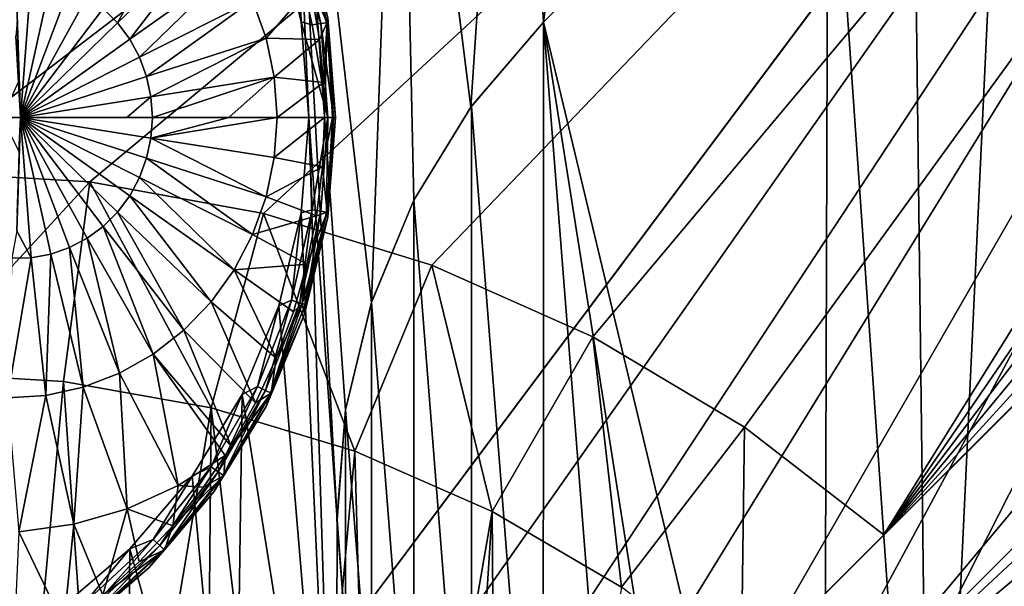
# Model space of a CAD drawing. Header units: metres. Extents: x -205 to 205, y -104 to 104.
# Tile 548 of 656: x -92.61 to -85.28, y 45.55 to 49.77. Entities that reach past the tile are written whole.
import ezdxf

# ---------------------------------------------------------------- set-up
doc = ezdxf.new("R2010")
doc.units = ezdxf.units.M
doc.layers.add('solid_01_2-CONSUMER_EHM_BOX_SW0001', color=7, linetype='CONTINUOUS')

msp = doc.modelspace()

# ---------------------------------------------------------------- linework, layer by layer
at = {"layer": 'solid_01_2-CONSUMER_EHM_BOX_SW0001'}
for points in [[(-200.010849, -74.958488), (-200.010773, 75.041512), (-0.010778, 75.04142)], [(-0.010849, -74.95858), (-200.010849, -74.958488), (-0.010778, 75.04142)], [(-91.959076, 42.820488, 75), (-76.402473, 63.637558, 75), (-185.602478, 63.645401, 75)], [(-92.726151, 42.986298, 75), (-91.959076, 42.820488, 75), (-185.602478, 63.645401, 75)], [(-91.959076, 42.820488, 75), (-91.220596, 42.545918, 75), (-76.402473, 63.637558, 75)], [(-91.220596, 42.545918, 75), (-90.529961, 42.169308, 75), (-76.402473, 63.637558, 75)], [(-90.529961, 42.169308, 75), (-89.900307, 41.698193, 75), (-76.402473, 63.637558, 75)], [(-89.900307, 41.698193, 75), (-89.343697, 41.141418, 75), (-76.402473, 63.637558, 75)], [(-89.343697, 41.141418, 75), (-88.872765, 40.511635, 75), (-76.402473, 63.637558, 75)], [(-88.872765, 40.511635, 75), (-88.496353, 39.820889, 75), (-76.402473, 63.637558, 75)], [(-88.496353, 39.820889, 75), (-88.221992, 39.082336, 75), (-76.402473, 63.637558, 75)], [(-88.221992, 39.082336, 75), (-88.056404, 38.315208, 75), (-76.402473, 63.637558, 75)], [(-88.056404, 38.315208, 75), (-88.001671, 37.540459, 75), (-76.402473, 63.637558, 75)], [(-88.001671, 37.540459, 75), (-76.416145, -63.561199, 75), (-76.402473, 63.637558, 75)], [(-93.403549, 48.638783, 72), (-93.402618, 61.638783, 72), (-76.402618, 61.637558, 72)], [(-92.09169, 48.560181, 72), (-93.403549, 48.638783, 72), (-76.402618, 61.637558, 72)], [(-90.799141, 48.325825, 72), (-92.09169, 48.560181, 72), (-76.402618, 61.637558, 72)], [(-89.54319, 47.938854, 72), (-90.799141, 48.325825, 72), (-76.402618, 61.637558, 72)], [(-88.342354, 47.404858, 72), (-89.54319, 47.938854, 72), (-76.402618, 61.637558, 72)], [(-87.214264, 46.731796, 72), (-88.342354, 47.404858, 72), (-76.402618, 61.637558, 72)], [(-87.214264, 46.731796, 72), (-76.402618, 61.637558, 72), (-86.174004, 45.928665, 72)], [(-76.402618, 61.637558, 72), (-75.4561, 61.573204, 72), (-86.174004, 45.928665, 72)], [(-75.4561, 61.573204, 72), (-74.527603, 61.381626, 72), (-86.174004, 45.928665, 72)], [(-74.527603, 61.381626, 72), (-73.632462, 61.065891, 72), (-86.174004, 45.928665, 72)], [(-73.632462, 61.065891, 72), (-72.789238, 60.632545, 72), (-86.174004, 45.928665, 72)], [(-72.789238, 60.632545, 72), (-72.011803, 60.088829, 72), (-86.174004, 45.928665, 72)], [(-86.174004, 45.928665, 69.5), (-86.174004, 45.928665, 72), (-72.011803, 60.088829, 72)], [(-81.273361, 50.828602, 65.447258), (-86.174004, 45.928665, 69.5), (-72.011803, 60.088829, 72)], [(-86.650719, 44.391434, 63.120499), (-71.694603, 59.345398, 69), (-71.170792, 58.808552, 69)], [(-86.650719, 44.391434, 63.120499), (-81.273361, 50.828602, 65.447258), (-71.694603, 59.345398, 69)], [(-86.650719, 44.391434, 63.120499), (-71.170792, 58.808552, 69), (-80.26696, 49.713688, 65.42598)], [(-88.712234, 49.752872, 13.5), (-88.165535, 53.973095, 13.5), (-88.953163, 53.625546, 13.5)], [(-88.712234, 49.752872, 13.5), (-86.590607, 51.87389, 13.5), (-88.165535, 53.973095, 13.5)], [(-89.252296, 49.117683, 13.5), (-88.953163, 53.625546, 13.5), (-89.787193, 53.393326, 13.5)], [(-89.252296, 49.117683, 13.5), (-88.712234, 49.752872, 13.5), (-88.953163, 53.625546, 13.5)], [(-89.992142, 47.662708, 13.5), (-89.787193, 53.393326, 13.5), (-90.647491, 53.28347, 13.5)], [(-89.992142, 47.662708, 13.5), (-89.677902, 48.424149, 13.5), (-89.787193, 53.393326, 13.5)], [(-89.677902, 48.424149, 13.5), (-89.252296, 49.117683, 13.5), (-89.787193, 53.393326, 13.5)], [(-90.683487, 50.447495, 13.5), (-90.516808, 49.753216, 13.5), (-90.647491, 53.28347, 13.5)], [(-90.185707, 46.862041, 13.5), (-89.992142, 47.662708, 13.5), (-90.647491, 53.28347, 13.5)], [(-90.249268, 46.04076, 13.5), (-90.185707, 46.862041, 13.5), (-90.647491, 53.28347, 13.5)], [(-90.460793, 49.041462, 13.5), (-90.249268, 46.04076, 13.5), (-90.647491, 53.28347, 13.5)], [(-90.516808, 49.753216, 13.5), (-90.460793, 49.041462, 13.5), (-90.647491, 53.28347, 13.5)], [(-85.822456, 40.854786, 3.5), (-85.261665, 52.839146, 3.5), (-85.964127, 52.408806, 3.5)], [(-85.001167, 40.790035, 3.5), (-85.261665, 52.839146, 3.5), (-85.822456, 40.854786, 3.5)], [(-85.822456, 40.854786, 3.5), (-85.964127, 52.408806, 3.5), (-86.590607, 51.87389, 3.5)], [(-88.712234, 49.752872, 3.5), (-86.590607, 51.87389, 13.5), (-88.712234, 49.752872, 13.5)], [(-88.712234, 49.752872, 3.5), (-86.590607, 51.87389, 3.5), (-86.590607, 51.87389, 13.5)], [(-86.623505, 41.047218, 3.5), (-86.590607, 51.87389, 3.5), (-88.712234, 49.752872, 3.5)], [(-85.822456, 40.854786, 3.5), (-86.590607, 51.87389, 3.5), (-86.623505, 41.047218, 3.5)], [(-87.201866, 44.900948, 63.120499), (-86.174004, 45.928665, 69.5), (-81.273361, 50.828602, 65.447258)], [(-86.650719, 44.391434, 63.120499), (-87.201866, 44.900948, 63.120499), (-81.273361, 50.828602, 65.447258)], [(-91.391335, 50.627193, 17.718735), (-91.991966, 49.853489, 18.126722), (-91.885406, 49.746799, 18.093184)], [(-91.18853, 50.415977, 17.654903), (-91.391335, 50.627193, 17.718735), (-91.885406, 49.746799, 18.093184)], [(-91.18853, 50.415977, 17.654903), (-91.885406, 49.746799, 18.093184), (-91.794899, 49.624897, 18.064697)], [(-91.016602, 50.176544, 17.60079), (-91.18853, 50.415977, 17.654903), (-91.794899, 49.624897, 18.064697)], [(-90.589935, 50.405113, 13.515164), (-90.516808, 49.753216, 13.5), (-90.683487, 50.447495, 13.5)], [(-90.371826, 49.740673, 13.558523), (-90.589935, 50.405113, 13.515164), (-90.527847, 50.424267, 13.558523)], [(-90.527847, 50.424267, 13.558523), (-90.486366, 50.437061, 13.623464), (-90.328896, 49.747143, 13.623464)], [(-90.371826, 49.740673, 13.558523), (-90.527847, 50.424267, 13.558523), (-90.328896, 49.747143, 13.623464)], [(-90.508728, 50.430164, 17.216368), (-90.323616, 49.74794, 17.160311), (-90.319275, 49.78455, 17.098219)], [(-90.323616, 49.74794, 17.160311), (-90.508728, 50.430164, 17.216368), (-90.446983, 50.015846, 17.260666)], [(-90.328896, 49.747143, 13.623464), (-90.486366, 50.437061, 13.623464), (-90.319275, 49.78455, 13.7)], [(-90.589935, 50.405113, 13.515164), (-90.436073, 49.730991, 13.515164), (-90.516808, 49.753216, 13.5)], [(-90.371826, 49.740673, 13.558523), (-90.436073, 49.730991, 13.515164), (-90.589935, 50.405113, 13.515164)], [(-91.016602, 50.176544, 17.60079), (-91.794899, 49.624897, 18.064697), (-91.722404, 49.490417, 18.04188)], [(-90.879082, 49.913811, 17.557505), (-91.016602, 50.176544, 17.60079), (-91.722404, 49.490417, 18.04188)], [(-92.528664, 50.088039, 18.295647), (-92.636185, 49.886192, 18.35541), (-92.608978, 49.041462, 18.393747)], [(-92.383553, 50.061222, 18.249973), (-92.528664, 50.088039, 18.295647), (-92.608978, 49.041462, 18.393747)], [(-92.243752, 50.012413, 18.205973), (-92.383553, 50.061222, 18.249973), (-92.608978, 49.041462, 18.393747)], [(-92.112282, 49.942669, 18.164591), (-92.243752, 50.012413, 18.205973), (-92.608978, 49.041462, 18.393747)], [(-90.778778, 49.633171, 17.525936), (-90.446983, 50.015846, 17.260666), (-90.879082, 49.913811, 17.557505)], [(-90.778778, 49.633171, 17.525936), (-90.380379, 49.622021, 17.260666), (-90.446983, 50.015846, 17.260666)], [(-90.323616, 49.74794, 17.160311), (-90.446983, 50.015846, 17.260666), (-90.380379, 49.622021, 17.260666)], [(-91.991966, 49.853489, 18.126722), (-92.112282, 49.942669, 18.164591), (-92.608978, 49.041462, 18.393747)], [(-90.879082, 49.913811, 17.557505), (-91.722404, 49.490417, 18.04188), (-91.669472, 49.346256, 18.025219)], [(-90.778778, 49.633171, 17.525936), (-90.879082, 49.913811, 17.557505), (-91.669472, 49.346256, 18.025219)], [(-92.633171, 49.755791, 18.367846), (-92.608978, 49.041462, 18.393747), (-92.636185, 49.886192, 18.35541)], [(-91.885406, 49.746799, 18.093184), (-91.991966, 49.853489, 18.126722), (-92.608978, 49.041462, 18.393747)], [(-92.642906, 49.646736, 18.380333), (-92.608978, 49.041462, 18.393747), (-92.633171, 49.755791, 18.367846)], [(-90.319427, 49.041462, 13.558523), (-90.460793, 49.041462, 13.5), (-90.516808, 49.753216, 13.5)], [(-90.436073, 49.730991, 13.515164), (-90.319427, 49.041462, 13.558523), (-90.516808, 49.753216, 13.5)], [(-90.328896, 49.747143, 13.623464), (-90.319275, 49.78455, 13.7), (-90.260788, 49.041462, 13.7)], [(-90.323616, 49.74794, 17.160311), (-90.260788, 49.041462, 17.098219), (-90.319275, 49.78455, 17.098219)], [(-90.319275, 49.78455, 13.7), (-90.319275, 49.78455, 17.098219), (-90.260788, 49.041462, 17.098219)], [(-90.260788, 49.041462, 13.7), (-90.319275, 49.78455, 13.7), (-90.260788, 49.041462, 17.098219)], [(-88.712234, 49.752872, 3.5), (-88.712234, 49.752872, 13.5), (-89.252296, 49.117683, 13.5)], [(-89.247337, 49.126534, 3.5), (-88.712234, 49.752872, 3.5), (-89.252296, 49.117683, 13.5)], [(-88.71328, 42.328236, 3.5), (-88.712234, 49.752872, 3.5), (-89.247337, 49.126534, 3.5)], [(-88.086937, 41.793137, 3.5), (-88.712234, 49.752872, 3.5), (-88.71328, 42.328236, 3.5)], [(-87.384583, 41.362591, 3.5), (-88.712234, 49.752872, 3.5), (-88.086937, 41.793137, 3.5)], [(-86.623505, 41.047218, 3.5), (-88.712234, 49.752872, 3.5), (-87.384583, 41.362591, 3.5)], [(-91.794899, 49.624897, 18.064697), (-91.885406, 49.746799, 18.093184), (-92.608978, 49.041462, 18.393747)], [(-90.371826, 49.740673, 13.558523), (-90.319427, 49.041462, 13.558523), (-90.436073, 49.730991, 13.515164)], [(-90.323616, 49.74794, 17.160311), (-90.380379, 49.622021, 17.260666), (-90.351456, 49.302975, 17.260666)], [(-90.371826, 49.740673, 13.558523), (-90.328896, 49.747143, 13.623464), (-90.276016, 49.041462, 13.623464)], [(-90.371826, 49.740673, 13.558523), (-90.276016, 49.041462, 13.623464), (-90.319427, 49.041462, 13.558523)], [(-90.323616, 49.74794, 17.160311), (-90.351456, 49.302975, 17.260666), (-90.344124, 49.041462, 17.260666)], [(-90.282837, 49.041462, 17.189507), (-90.323616, 49.74794, 17.160311), (-90.344124, 49.041462, 17.260666)], [(-90.328896, 49.747143, 13.623464), (-90.260788, 49.041462, 13.7), (-90.276016, 49.041462, 13.623464)], [(-90.282837, 49.041462, 17.189507), (-90.260788, 49.041462, 17.098219), (-90.323616, 49.74794, 17.160311)], [(-86.650719, 44.391434, 63.120499), (-80.26696, 49.713688, 65.42598), (-86.141281, 43.840214, 63.120499)], [(-86.141281, 43.840214, 63.120499), (-80.26696, 49.713688, 65.42598), (-85.113419, 44.867928, 69.5)], [(-92.642906, 49.646736, 18.380333), (-92.623779, 49.308327, 18.393724), (-92.608978, 49.041462, 18.393747)], [(-91.722404, 49.490417, 18.04188), (-91.794899, 49.624897, 18.064697), (-92.608978, 49.041462, 18.393747)], [(-90.778778, 49.633171, 17.525936), (-91.669472, 49.346256, 18.025219), (-91.637245, 49.195518, 18.015076)], [(-90.717766, 49.340385, 17.506731), (-90.778778, 49.633171, 17.525936), (-91.637245, 49.195518, 18.015076)], [(-90.717766, 49.340385, 17.506731), (-90.380379, 49.622021, 17.260666), (-90.778778, 49.633171, 17.525936)], [(-90.717766, 49.340385, 17.506731), (-90.351456, 49.302975, 17.260666), (-90.380379, 49.622021, 17.260666)], [(-91.669472, 49.346256, 18.025219), (-91.722404, 49.490417, 18.04188), (-92.608978, 49.041462, 18.393747)], [(-91.637245, 49.195518, 18.015076), (-91.669472, 49.346256, 18.025219), (-92.608978, 49.041462, 18.393747)], [(-90.717766, 49.340385, 17.506731), (-91.637245, 49.195518, 18.015076), (-91.626427, 49.041462, 18.011671)], [(-90.717766, 49.340385, 17.506731), (-91.626427, 49.041462, 18.011671), (-91.057541, 49.041462, 17.717789)], [(-90.717766, 49.340385, 17.506731), (-91.057541, 49.041462, 17.717789), (-90.697289, 49.041462, 17.500288)], [(-90.717766, 49.340385, 17.506731), (-90.697289, 49.041462, 17.500288), (-90.351456, 49.302975, 17.260666)], [(-92.623779, 49.308327, 18.393724), (-92.746193, 49.041462, 18.426504), (-92.608978, 49.041462, 18.393747)], [(-90.697289, 49.041462, 17.500288), (-90.344124, 49.041462, 17.260666), (-90.351456, 49.302975, 17.260666)], [(-91.637245, 49.195518, 18.015076), (-92.608978, 49.041462, 18.393747), (-91.815338, 49.041462, 18.096907)], [(-91.637245, 49.195518, 18.015076), (-91.815338, 49.041462, 18.096907), (-91.626427, 49.041462, 18.011671)], [(-89.247337, 49.126534, 3.5), (-89.252296, 49.117683, 13.5), (-89.677902, 48.424149, 13.5)], [(-89.677879, 48.424179, 3.5), (-89.247337, 49.126534, 3.5), (-89.677902, 48.424149, 13.5)], [(-89.248207, 42.954731, 3.5), (-89.247337, 49.126534, 3.5), (-89.677879, 48.424179, 3.5)], [(-88.71328, 42.328236, 3.5), (-89.247337, 49.126534, 3.5), (-89.248207, 42.954731, 3.5)], [(-92.746193, 49.041462, 18.426504), (-92.622429, 48.788345, 18.39377), (-92.608978, 49.041462, 18.393747)], [(-92.608978, 49.041462, 18.393747), (-92.636177, 48.196793, 18.355415), (-92.528664, 47.994888, 18.295647)], [(-92.608978, 49.041462, 18.393747), (-92.633179, 48.327274, 18.367859), (-92.636177, 48.196793, 18.355415)], [(-92.608978, 49.041462, 18.393747), (-92.622429, 48.788345, 18.39377), (-92.633179, 48.327274, 18.367859)], [(-92.608978, 49.041462, 18.393747), (-92.528664, 47.994888, 18.295647), (-92.383553, 48.021706, 18.249973)], [(-92.608978, 49.041462, 18.393747), (-92.383553, 48.021706, 18.249973), (-92.243752, 48.070515, 18.205973)], [(-92.608978, 49.041462, 18.393747), (-92.243752, 48.070515, 18.205973), (-92.112282, 48.140259, 18.164591)], [(-92.608978, 49.041462, 18.393747), (-92.112282, 48.140259, 18.164591), (-91.991966, 48.229439, 18.126722)], [(-92.608978, 49.041462, 18.393747), (-91.991966, 48.229439, 18.126722), (-91.885406, 48.336128, 18.093184)], [(-92.608978, 49.041462, 18.393747), (-91.885406, 48.336128, 18.093184), (-91.794899, 48.458027, 18.064697)], [(-92.608978, 49.041462, 18.393747), (-91.794899, 48.458027, 18.064697), (-91.722404, 48.59251, 18.04188)], [(-92.608978, 49.041462, 18.393747), (-91.722404, 48.59251, 18.04188), (-91.669472, 48.736671, 18.025219)], [(-92.608978, 49.041462, 18.393747), (-91.669472, 48.736671, 18.025219), (-91.637245, 48.887405, 18.015076)], [(-92.608978, 49.041462, 18.393747), (-91.637245, 48.887405, 18.015076), (-91.626427, 49.041462, 18.011671)], [(-91.815338, 49.041462, 18.096907), (-92.608978, 49.041462, 18.393747), (-91.626427, 49.041462, 18.011671)], [(-91.057541, 49.041462, 17.717789), (-91.626427, 49.041462, 18.011671), (-91.637245, 48.887405, 18.015076)], [(-90.697289, 49.041462, 17.500288), (-91.057541, 49.041462, 17.717789), (-91.637245, 48.887405, 18.015076)], [(-90.717773, 48.742542, 17.506737), (-90.697289, 49.041462, 17.500288), (-91.637245, 48.887405, 18.015076)], [(-90.717773, 48.742542, 17.506737), (-90.35865, 48.67355, 17.260666), (-90.344124, 49.041462, 17.260666)], [(-90.717773, 48.742542, 17.506737), (-90.344124, 49.041462, 17.260666), (-90.697289, 49.041462, 17.500288)], [(-90.460793, 49.041462, 13.5), (-90.516747, 48.330063, 13.5), (-90.259804, 42.590038, 13.5)], [(-90.436073, 48.351933, 13.515164), (-90.516747, 48.330063, 13.5), (-90.460793, 49.041462, 13.5)], [(-90.460793, 49.041462, 13.5), (-90.259804, 42.590038, 13.5), (-90.249268, 46.04076, 13.5)], [(-90.319427, 49.041462, 13.558523), (-90.436073, 48.351933, 13.515164), (-90.460793, 49.041462, 13.5)], [(-90.371826, 48.342251, 13.558523), (-90.436073, 48.351933, 13.515164), (-90.319427, 49.041462, 13.558523)], [(-90.371826, 48.342251, 13.558523), (-90.319427, 49.041462, 13.558523), (-90.328896, 48.335781, 13.623464)], [(-90.35865, 48.67355, 17.260666), (-90.282837, 49.041462, 17.189507), (-90.344124, 49.041462, 17.260666)], [(-90.323616, 48.334984, 17.160311), (-90.282837, 49.041462, 17.189507), (-90.35865, 48.67355, 17.260666)], [(-90.328896, 48.335781, 13.623464), (-90.276016, 49.041462, 13.623464), (-90.319267, 48.298401, 13.7)], [(-90.319427, 49.041462, 13.558523), (-90.276016, 49.041462, 13.623464), (-90.328896, 48.335781, 13.623464)], [(-90.319267, 48.298401, 17.098219), (-90.260788, 49.041462, 17.098219), (-90.323616, 48.334984, 17.160311)], [(-90.323616, 48.334984, 17.160311), (-90.260788, 49.041462, 17.098219), (-90.282837, 49.041462, 17.189507)], [(-90.319267, 48.298401, 17.098219), (-90.260788, 49.041462, 13.7), (-90.260788, 49.041462, 17.098219)], [(-90.319267, 48.298401, 13.7), (-90.260788, 49.041462, 13.7), (-90.319267, 48.298401, 17.098219)], [(-90.276016, 49.041462, 13.623464), (-90.260788, 49.041462, 13.7), (-90.319267, 48.298401, 13.7)], [(-90.778786, 48.449757, 17.52594), (-91.637245, 48.887405, 18.015076), (-91.669472, 48.736671, 18.025219)], [(-90.778786, 48.449757, 17.52594), (-90.717773, 48.742542, 17.506737), (-91.637245, 48.887405, 18.015076)], [(-90.879089, 48.169117, 17.557508), (-91.669472, 48.736671, 18.025219), (-91.722404, 48.59251, 18.04188)], [(-90.879089, 48.169117, 17.557508), (-90.778786, 48.449757, 17.52594), (-91.669472, 48.736671, 18.025219)], [(-90.778786, 48.449757, 17.52594), (-90.35865, 48.67355, 17.260666), (-90.717773, 48.742542, 17.506737)], [(-90.778786, 48.449757, 17.52594), (-90.402138, 48.307915, 17.260666), (-90.35865, 48.67355, 17.260666)], [(-90.323616, 48.334984, 17.160311), (-90.35865, 48.67355, 17.260666), (-90.402138, 48.307915, 17.260666)], [(-93.403656, 47.138783, 69.5), (-93.403549, 48.638783, 69.5), (-92.09169, 48.560181, 69.5)], [(-93.403549, 48.638783, 69.5), (-93.403549, 48.638783, 72), (-92.09169, 48.560181, 72)], [(-93.403549, 48.638783, 69.5), (-92.09169, 48.560181, 72), (-92.09169, 48.560181, 69.5)], [(-91.016609, 47.906387, 17.600794), (-91.722404, 48.59251, 18.04188), (-91.794899, 48.458027, 18.064697)], [(-91.016609, 47.906387, 17.600794), (-90.879089, 48.169117, 17.557508), (-91.722404, 48.59251, 18.04188)], [(-92.287621, 47.07291, 69.5), (-93.403656, 47.138783, 69.5), (-92.09169, 48.560181, 69.5)], [(-91.187531, 46.876514, 69.5), (-92.287621, 47.07291, 69.5), (-92.09169, 48.560181, 69.5)], [(-92.09169, 48.560181, 69.5), (-92.09169, 48.560181, 72), (-90.799141, 48.325825, 72)], [(-92.09169, 48.560181, 69.5), (-90.799141, 48.325825, 72), (-90.799141, 48.325825, 69.5)], [(-91.187531, 46.876514, 69.5), (-92.09169, 48.560181, 69.5), (-90.799141, 48.325825, 69.5)], [(-91.188538, 47.666954, 17.654907), (-91.794899, 48.458027, 18.064697), (-91.885406, 48.336128, 18.093184)], [(-91.188538, 47.666954, 17.654907), (-91.016609, 47.906387, 17.600794), (-91.794899, 48.458027, 18.064697)], [(-90.879089, 48.169117, 17.557508), (-90.402138, 48.307915, 17.260666), (-90.778786, 48.449757, 17.52594)], [(-89.993256, 47.663113, 3.5), (-89.677879, 48.424179, 3.5), (-89.992142, 47.662708, 13.5)], [(-89.678558, 43.657207, 3.5), (-89.677879, 48.424179, 3.5), (-89.993256, 47.663113, 3.5)], [(-89.677879, 48.424179, 3.5), (-89.677902, 48.424149, 13.5), (-89.992142, 47.662708, 13.5)], [(-89.248207, 42.954731, 3.5), (-89.677879, 48.424179, 3.5), (-89.678558, 43.657207, 3.5)], [(-91.391335, 47.455738, 17.718737), (-91.885406, 48.336128, 18.093184), (-91.991966, 48.229439, 18.126722)], [(-91.391335, 47.455738, 17.718737), (-91.188538, 47.666954, 17.654907), (-91.885406, 48.336128, 18.093184)], [(-90.117767, 46.55217, 69.5), (-91.187531, 46.876514, 69.5), (-90.799141, 48.325825, 69.5)], [(-90.879089, 48.169117, 17.557508), (-90.47438, 47.946583, 17.260666), (-90.402138, 48.307915, 17.260666)], [(-90.799141, 48.325825, 69.5), (-90.799141, 48.325825, 72), (-89.54319, 47.938854, 72)], [(-90.799141, 48.325825, 69.5), (-89.54319, 47.938854, 72), (-89.54319, 47.938854, 69.5)], [(-90.117767, 46.55217, 69.5), (-90.799141, 48.325825, 69.5), (-89.54319, 47.938854, 69.5)], [(-90.516747, 48.330063, 13.5), (-90.683365, 47.635796, 13.5), (-90.259804, 42.590038, 13.5)], [(-90.589935, 47.677811, 13.515164), (-90.683365, 47.635796, 13.5), (-90.516747, 48.330063, 13.5)], [(-90.436073, 48.351933, 13.515164), (-90.589935, 47.677811, 13.515164), (-90.516747, 48.330063, 13.5)], [(-90.527847, 47.658657, 13.558523), (-90.589935, 47.677811, 13.515164), (-90.436073, 48.351933, 13.515164)], [(-90.527847, 47.658657, 13.558523), (-90.436073, 48.351933, 13.515164), (-90.371826, 48.342251, 13.558523)], [(-90.527847, 47.658657, 13.558523), (-90.371826, 48.342251, 13.558523), (-90.486366, 47.645863, 13.623464)], [(-90.319267, 48.298401, 17.098219), (-90.323616, 48.334984, 17.160311), (-90.508736, 47.65276, 17.216368)], [(-90.508736, 47.65276, 17.216368), (-90.323616, 48.334984, 17.160311), (-90.47438, 47.946583, 17.260666)], [(-90.493271, 47.573635, 17.098219), (-90.319267, 48.298401, 17.098219), (-90.508736, 47.65276, 17.216368)], [(-90.319267, 48.298401, 13.7), (-90.319267, 48.298401, 17.098219), (-90.493271, 47.573635, 17.098219)], [(-90.493271, 47.573635, 13.7), (-90.319267, 48.298401, 13.7), (-90.493271, 47.573635, 17.098219)], [(-90.486366, 47.645863, 13.623464), (-90.319267, 48.298401, 13.7), (-90.493271, 47.573635, 13.7)], [(-90.371826, 48.342251, 13.558523), (-90.328896, 48.335781, 13.623464), (-90.486366, 47.645863, 13.623464)], [(-90.486366, 47.645863, 13.623464), (-90.328896, 48.335781, 13.623464), (-90.319267, 48.298401, 13.7)], [(-90.323616, 48.334984, 17.160311), (-90.402138, 48.307915, 17.260666), (-90.47438, 47.946583, 17.260666)], [(-91.62085, 47.277069, 17.790976), (-91.991966, 48.229439, 18.126722), (-92.112282, 48.140259, 18.164591)], [(-91.62085, 47.277069, 17.790976), (-91.391335, 47.455738, 17.718737), (-91.991966, 48.229439, 18.126722)], [(-92.636177, 48.196793, 18.355415), (-92.673882, 47.991516, 18.341488), (-92.528664, 47.994888, 18.295647)], [(-91.872353, 47.134621, 17.870136), (-92.112282, 48.140259, 18.164591), (-92.243752, 48.070515, 18.205973)], [(-91.872353, 47.134621, 17.870136), (-91.62085, 47.277069, 17.790976), (-92.112282, 48.140259, 18.164591)], [(-91.016609, 47.906387, 17.600794), (-90.47438, 47.946583, 17.260666), (-90.879089, 48.169117, 17.557508)], [(-92.140701, 47.031315, 17.954597), (-92.243752, 48.070515, 18.205973), (-92.383553, 48.021706, 18.249973)], [(-92.140701, 47.031315, 17.954597), (-91.872353, 47.134621, 17.870136), (-92.243752, 48.070515, 18.205973)], [(-92.705635, 46.949768, 18.132406), (-92.528664, 47.994888, 18.295647), (-92.673882, 47.991516, 18.341488)], [(-92.705635, 46.949768, 18.132406), (-92.420372, 46.969273, 18.042622), (-92.528664, 47.994888, 18.295647)], [(-92.420372, 46.969273, 18.042622), (-92.383553, 48.021706, 18.249973), (-92.528664, 47.994888, 18.295647)], [(-92.420372, 46.969273, 18.042622), (-92.140701, 47.031315, 17.954597), (-92.383553, 48.021706, 18.249973)], [(-91.016609, 47.906387, 17.600794), (-90.574905, 47.592087, 17.260666), (-90.47438, 47.946583, 17.260666)], [(-90.508736, 47.65276, 17.216368), (-90.47438, 47.946583, 17.260666), (-90.574905, 47.592087, 17.260666)], [(-89.093521, 46.104401, 69.5), (-90.117767, 46.55217, 69.5), (-89.54319, 47.938854, 69.5)], [(-89.54319, 47.938854, 69.5), (-89.54319, 47.938854, 72), (-88.342354, 47.404858, 72)], [(-89.54319, 47.938854, 69.5), (-88.342354, 47.404858, 72), (-88.342354, 47.404858, 69.5)], [(-89.093521, 46.104401, 69.5), (-89.54319, 47.938854, 69.5), (-88.342354, 47.404858, 69.5)], [(-91.188538, 47.666954, 17.654907), (-90.703087, 47.246624, 17.260666), (-91.016609, 47.906387, 17.600794)], [(-91.016609, 47.906387, 17.600794), (-90.703087, 47.246624, 17.260666), (-90.574905, 47.592087, 17.260666)], [(-91.391335, 47.455738, 17.718737), (-90.858124, 46.912354, 17.260666), (-91.188538, 47.666954, 17.654907)], [(-91.188538, 47.666954, 17.654907), (-90.858124, 46.912354, 17.260666), (-90.703087, 47.246624, 17.260666)], [(-90.683365, 47.635796, 13.5), (-90.956551, 46.976124, 13.5), (-90.259804, 42.590038, 13.5)], [(-90.84256, 47.034145, 13.515164), (-90.956551, 46.976124, 13.5), (-90.683365, 47.635796, 13.5)], [(-90.589935, 47.677811, 13.515164), (-90.84256, 47.034145, 13.515164), (-90.683365, 47.635796, 13.5)], [(-90.784019, 47.005955, 13.558523), (-90.84256, 47.034145, 13.515164), (-90.589935, 47.677811, 13.515164)], [(-90.784019, 47.005955, 13.558523), (-90.589935, 47.677811, 13.515164), (-90.527847, 47.658657, 13.558523)], [(-90.784019, 47.005955, 13.558523), (-90.527847, 47.658657, 13.558523), (-90.744904, 46.987122, 13.623464)], [(-90.527847, 47.658657, 13.558523), (-90.486366, 47.645863, 13.623464), (-90.744904, 46.987122, 13.623464)], [(-90.744904, 46.987122, 13.623464), (-90.486366, 47.645863, 13.623464), (-90.493271, 47.573635, 13.7)], [(-90.493271, 47.573635, 17.098219), (-90.508736, 47.65276, 17.216368), (-90.740089, 46.984802, 17.160311)], [(-90.740089, 46.984802, 17.160311), (-90.508736, 47.65276, 17.216368), (-90.703087, 47.246624, 17.260666)], [(-90.508736, 47.65276, 17.216368), (-90.574905, 47.592087, 17.260666), (-90.703087, 47.246624, 17.260666)], [(-89.993256, 47.663113, 3.5), (-89.992142, 47.662708, 13.5), (-90.185707, 46.862041, 13.5)], [(-90.185699, 46.862068, 3.5), (-89.993256, 47.663113, 3.5), (-90.185707, 46.862041, 13.5)], [(-89.993721, 44.418369, 3.5), (-89.993256, 47.663113, 3.5), (-90.185699, 46.862068, 3.5)], [(-89.678558, 43.657207, 3.5), (-89.993256, 47.663113, 3.5), (-89.993721, 44.418369, 3.5)], [(-90.778511, 46.88501, 17.098219), (-90.493271, 47.573635, 17.098219), (-90.740089, 46.984802, 17.160311)], [(-90.493271, 47.573635, 13.7), (-90.493271, 47.573635, 17.098219), (-90.778511, 46.88501, 17.098219)], [(-90.778511, 46.88501, 13.7), (-90.493271, 47.573635, 13.7), (-90.778511, 46.88501, 17.098219)], [(-90.744904, 46.987122, 13.623464), (-90.493271, 47.573635, 13.7), (-90.778511, 46.88501, 13.7)], [(-91.62085, 47.277069, 17.790976), (-91.039047, 46.591358, 17.260666), (-91.391335, 47.455738, 17.718737)], [(-91.391335, 47.455738, 17.718737), (-91.039047, 46.591358, 17.260666), (-90.858124, 46.912354, 17.260666)], [(-88.129257, 45.539631, 69.5), (-89.093521, 46.104401, 69.5), (-88.342354, 47.404858, 69.5)], [(-88.342354, 47.404858, 69.5), (-88.342354, 47.404858, 72), (-87.214264, 46.731796, 72)], [(-88.342354, 47.404858, 69.5), (-87.214264, 46.731796, 72), (-87.214264, 46.731796, 69.5)], [(-88.129257, 45.539631, 69.5), (-88.342354, 47.404858, 69.5), (-87.214264, 46.731796, 69.5)], [(-91.433372, 46.296089, 17.370752), (-91.62085, 47.277069, 17.790976), (-91.872353, 47.134621, 17.870136)], [(-91.62085, 47.277069, 17.790976), (-91.082664, 46.522018, 17.260666), (-91.039047, 46.591358, 17.260666)], [(-91.433372, 46.296089, 17.370752), (-91.082664, 46.522018, 17.260666), (-91.62085, 47.277069, 17.790976)], [(-90.740089, 46.984802, 17.160311), (-90.703087, 47.246624, 17.260666), (-90.858124, 46.912354, 17.260666)], [(-93.403656, 47.138783, 63.099998), (-92.287621, 47.07291, 63.099998), (-92.709518, 42.476959, 63.099998)], [(-92.287621, 47.07291, 69.5), (-92.287621, 47.07291, 63.099998), (-93.403656, 47.138783, 63.099998)], [(-92.287621, 47.07291, 69.5), (-93.403656, 47.138783, 63.099998), (-93.403656, 47.138783, 69.5)], [(-91.812843, 46.123344, 17.490191), (-91.872353, 47.134621, 17.870136), (-92.140701, 47.031315, 17.954597)], [(-91.812843, 46.123344, 17.490191), (-91.433372, 46.296089, 17.370752), (-91.872353, 47.134621, 17.870136)], [(-92.287621, 47.07291, 63.099998), (-91.95591, 42.29631, 63.099998), (-92.709518, 42.476959, 63.099998)], [(-92.287621, 47.07291, 63.099998), (-91.187531, 46.876514, 63.099998), (-91.95591, 42.29631, 63.099998)], [(-91.187531, 46.876514, 69.5), (-91.187531, 46.876514, 63.099998), (-92.287621, 47.07291, 63.099998)], [(-91.187531, 46.876514, 69.5), (-92.287621, 47.07291, 63.099998), (-92.287621, 47.07291, 69.5)], [(-92.621895, 45.952061, 17.744835), (-92.420372, 46.969273, 18.042622), (-92.705635, 46.949768, 18.132406)], [(-92.621895, 45.952061, 17.744835), (-92.211632, 46.007912, 17.615707), (-92.420372, 46.969273, 18.042622)], [(-92.211632, 46.007912, 17.615707), (-92.140701, 47.031315, 17.954597), (-92.420372, 46.969273, 18.042622)], [(-92.211632, 46.007912, 17.615707), (-91.812843, 46.123344, 17.490191), (-92.140701, 47.031315, 17.954597)], [(-90.956551, 46.976124, 13.5), (-91.329567, 46.36731, 13.5), (-91.013229, 43.000885, 13.5)], [(-91.188286, 46.435322, 13.515164), (-91.329567, 46.36731, 13.5), (-90.956551, 46.976124, 13.5)], [(-90.84256, 47.034145, 13.515164), (-91.188286, 46.435322, 13.515164), (-90.956551, 46.976124, 13.5)], [(-91.134605, 46.398724, 13.558523), (-91.188286, 46.435322, 13.515164), (-90.84256, 47.034145, 13.515164)], [(-91.134605, 46.398724, 13.558523), (-90.84256, 47.034145, 13.515164), (-90.784019, 47.005955, 13.558523)], [(-91.134605, 46.398724, 13.558523), (-90.784019, 47.005955, 13.558523), (-91.09874, 46.374268, 13.623464)], [(-90.784019, 47.005955, 13.558523), (-90.744904, 46.987122, 13.623464), (-91.09874, 46.374268, 13.623464)], [(-91.09874, 46.374268, 13.623464), (-90.744904, 46.987122, 13.623464), (-90.778511, 46.88501, 13.7)], [(-90.778511, 46.88501, 17.098219), (-90.740089, 46.984802, 17.160311), (-91.094322, 46.371258, 17.160311)], [(-91.094322, 46.371258, 17.160311), (-90.740089, 46.984802, 17.160311), (-91.082664, 46.522018, 17.260666)], [(-90.740089, 46.984802, 17.160311), (-91.039047, 46.591358, 17.260666), (-91.082664, 46.522018, 17.260666)], [(-90.740089, 46.984802, 17.160311), (-90.858124, 46.912354, 17.260666), (-91.039047, 46.591358, 17.260666)], [(-90.956551, 46.976124, 13.5), (-91.013229, 43.000885, 13.5), (-90.259804, 42.590038, 13.5)], [(-91.187531, 46.876514, 63.099998), (-91.231598, 41.994946, 63.099998), (-91.95591, 42.29631, 63.099998)], [(-91.187531, 46.876514, 63.099998), (-90.562164, 41.585911, 63.099998), (-91.231598, 41.994946, 63.099998)], [(-91.187531, 46.876514, 63.099998), (-90.117767, 46.55217, 63.099998), (-90.562164, 41.585911, 63.099998)], [(-90.117767, 46.55217, 69.5), (-90.117767, 46.55217, 63.099998), (-91.187531, 46.876514, 63.099998)], [(-90.117767, 46.55217, 69.5), (-91.187531, 46.876514, 63.099998), (-91.187531, 46.876514, 69.5)], [(-91.167961, 46.249485, 17.098219), (-90.778511, 46.88501, 17.098219), (-91.094322, 46.371258, 17.160311)], [(-90.778511, 46.88501, 13.7), (-90.778511, 46.88501, 17.098219), (-91.167961, 46.249485, 17.098219)], [(-91.167961, 46.249485, 13.7), (-90.778511, 46.88501, 13.7), (-91.167961, 46.249485, 17.098219)], [(-91.09874, 46.374268, 13.623464), (-90.778511, 46.88501, 13.7), (-91.167961, 46.249485, 13.7)], [(-90.25045, 46.040775, 3.5), (-90.185699, 46.862068, 3.5), (-90.249268, 46.04076, 13.5)], [(-90.185928, 45.219467, 3.5), (-90.185699, 46.862068, 3.5), (-90.25045, 46.040775, 3.5)], [(-90.185699, 46.862068, 3.5), (-90.185707, 46.862041, 13.5), (-90.249268, 46.04076, 13.5)], [(-89.993721, 44.418369, 3.5), (-90.185699, 46.862068, 3.5), (-90.185928, 45.219467, 3.5)], [(-88.129257, 45.539631, 69.5), (-87.214264, 46.731796, 69.5), (-87.237602, 44.865215, 69.5)], [(-87.214264, 46.731796, 69.5), (-86.174004, 45.928665, 69.5), (-87.237602, 44.865215, 69.5)], [(-87.214264, 46.731796, 69.5), (-87.214264, 46.731796, 72), (-86.174004, 45.928665, 72)], [(-87.214264, 46.731796, 69.5), (-86.174004, 45.928665, 72), (-86.174004, 45.928665, 69.5)], [(-90.117767, 46.55217, 63.099998), (-89.966431, 41.075474, 63.099998), (-90.562164, 41.585911, 63.099998)], [(-90.117767, 46.55217, 63.099998), (-89.093521, 46.104401, 63.099998), (-89.966431, 41.075474, 63.099998)], [(-89.093521, 46.104401, 69.5), (-89.093521, 46.104401, 63.099998), (-90.117767, 46.55217, 63.099998)], [(-89.093521, 46.104401, 69.5), (-90.117767, 46.55217, 63.099998), (-90.117767, 46.55217, 69.5)], [(-91.433372, 46.296089, 17.370752), (-91.244705, 46.285675, 17.260666), (-91.082664, 46.522018, 17.260666)], [(-91.094322, 46.371258, 17.160311), (-91.082664, 46.522018, 17.260666), (-91.244705, 46.285675, 17.260666)], [(-91.188286, 46.435322, 13.515164), (-91.619408, 45.894718, 13.515164), (-91.329567, 46.36731, 13.5)], [(-91.571777, 45.850525, 13.558523), (-91.619408, 45.894718, 13.515164), (-91.188286, 46.435322, 13.515164)], [(-91.571777, 45.850525, 13.558523), (-91.188286, 46.435322, 13.515164), (-91.134605, 46.398724, 13.558523)], [(-91.571777, 45.850525, 13.558523), (-91.134605, 46.398724, 13.558523), (-91.539955, 45.820995, 13.623464)], [(-91.134605, 46.398724, 13.558523), (-91.09874, 46.374268, 13.623464), (-91.539955, 45.820995, 13.623464)], [(-91.329567, 46.36731, 13.5), (-91.793236, 45.824348, 13.5), (-91.013229, 43.000885, 13.5)], [(-91.619408, 45.894718, 13.515164), (-91.793236, 45.824348, 13.5), (-91.329567, 46.36731, 13.5)], [(-91.539955, 45.820995, 13.623464), (-91.09874, 46.374268, 13.623464), (-91.167961, 46.249485, 13.7)], [(-91.167961, 46.249485, 17.098219), (-91.094322, 46.371258, 17.160311), (-91.536041, 45.817364, 17.160311)], [(-91.536041, 45.817364, 17.160311), (-91.094322, 46.371258, 17.160311), (-91.473801, 45.997208, 17.260666)], [(-91.094322, 46.371258, 17.160311), (-91.244705, 46.285675, 17.260666), (-91.473801, 45.997208, 17.260666)], [(-91.812843, 46.123344, 17.490191), (-91.473801, 45.997208, 17.260666), (-91.433372, 46.296089, 17.370752)], [(-91.652031, 45.682709, 17.098219), (-91.167961, 46.249485, 17.098219), (-91.536041, 45.817364, 17.160311)], [(-91.167961, 46.249485, 13.7), (-91.167961, 46.249485, 17.098219), (-91.652031, 45.682709, 17.098219)], [(-91.652031, 45.682709, 13.7), (-91.167961, 46.249485, 13.7), (-91.652031, 45.682709, 17.098219)], [(-91.539955, 45.820995, 13.623464), (-91.167961, 46.249485, 13.7), (-91.652031, 45.682709, 13.7)], [(-91.433372, 46.296089, 17.370752), (-91.473801, 45.997208, 17.260666), (-91.244705, 46.285675, 17.260666)], [(-92.211632, 46.007912, 17.615707), (-91.996483, 45.47892, 17.260666), (-91.812843, 46.123344, 17.490191)], [(-91.812843, 46.123344, 17.490191), (-91.996483, 45.47892, 17.260666), (-91.724915, 45.727737, 17.260666)], [(-91.812843, 46.123344, 17.490191), (-91.724915, 45.727737, 17.260666), (-91.473801, 45.997208, 17.260666)], [(-89.093521, 46.104401, 63.099998), (-89.456169, 40.479595, 63.099998), (-89.966431, 41.075474, 63.099998)], [(-89.093521, 46.104401, 63.099998), (-89.047325, 39.810047, 63.099998), (-89.456169, 40.479595, 63.099998)], [(-89.093521, 46.104401, 63.099998), (-88.129257, 45.539631, 63.099998), (-89.047325, 39.810047, 63.099998)], [(-88.129257, 45.539631, 69.5), (-88.129257, 45.539631, 63.099998), (-89.093521, 46.104401, 63.099998)], [(-88.129257, 45.539631, 69.5), (-89.093521, 46.104401, 63.099998), (-89.093521, 46.104401, 69.5)], [(-90.185928, 45.219463, 13.5), (-90.249268, 46.04076, 13.5), (-90.259804, 42.590038, 13.5)], [(-90.25045, 46.040775, 3.5), (-90.249268, 46.04076, 13.5), (-90.185928, 45.219463, 13.5)], [(-90.185928, 45.219467, 3.5), (-90.25045, 46.040775, 3.5), (-90.185928, 45.219463, 13.5)], [(-92.621895, 45.952061, 17.744835), (-92.662888, 45.008457, 17.260666), (-92.286827, 45.252296, 17.260666)], [(-92.621895, 45.952061, 17.744835), (-92.286827, 45.252296, 17.260666), (-92.211632, 46.007912, 17.615707)], [(-92.211632, 46.007912, 17.615707), (-92.286827, 45.252296, 17.260666), (-91.996483, 45.47892, 17.260666)], [(-91.536041, 45.817364, 17.160311), (-91.473801, 45.997208, 17.260666), (-91.724915, 45.727737, 17.260666)], [(-91.619408, 45.894718, 13.515164), (-92.126282, 45.424404, 13.515164), (-91.793236, 45.824348, 13.5)], [(-92.085777, 45.373604, 13.558523), (-92.126282, 45.424404, 13.515164), (-91.619408, 45.894718, 13.515164)], [(-92.085777, 45.373604, 13.558523), (-91.619408, 45.894718, 13.515164), (-91.571777, 45.850525, 13.558523)], [(-86.174004, 45.928665, 69.5), (-87.237602, 44.865215, 63.099998), (-87.237602, 44.865215, 69.5)], [(-87.201866, 44.900948, 63.120499), (-87.237602, 44.865215, 63.099998), (-86.174004, 45.928665, 69.5)], [(-91.793236, 45.824348, 13.5), (-92.336136, 45.360603, 13.5), (-91.818832, 43.300419, 13.5)], [(-92.126282, 45.424404, 13.515164), (-92.336136, 45.360603, 13.5), (-91.793236, 45.824348, 13.5)], [(-92.085777, 45.373604, 13.558523), (-91.571777, 45.850525, 13.558523), (-92.058708, 45.339664, 13.623464)], [(-91.571777, 45.850525, 13.558523), (-91.539955, 45.820995, 13.623464), (-92.058708, 45.339664, 13.623464)], [(-92.058708, 45.339664, 13.623464), (-91.539955, 45.820995, 13.623464), (-91.652031, 45.682709, 13.7)], [(-91.652031, 45.682709, 17.098219), (-91.536041, 45.817364, 17.160311), (-92.055374, 45.335491, 17.160311)], [(-92.055374, 45.335491, 17.160311), (-91.536041, 45.817364, 17.160311), (-91.996483, 45.47892, 17.260666)], [(-91.536041, 45.817364, 17.160311), (-91.724915, 45.727737, 17.260666), (-91.996483, 45.47892, 17.260666)], [(-91.793236, 45.824348, 13.5), (-91.818832, 43.300419, 13.5), (-91.013229, 43.000885, 13.5)], [(-92.218803, 45.198635, 17.098219), (-91.652031, 45.682709, 17.098219), (-92.055374, 45.335491, 17.160311)], [(-91.652031, 45.682709, 13.7), (-91.652031, 45.682709, 17.098219), (-92.218803, 45.198635, 17.098219)], [(-92.218803, 45.198635, 13.7), (-91.652031, 45.682709, 13.7), (-92.218803, 45.198635, 17.098219)], [(-92.058708, 45.339664, 13.623464), (-91.652031, 45.682709, 13.7), (-92.218803, 45.198635, 13.7)]]:
    msp.add_3dface(points, dxfattribs=at)

doc.saveas('drawing.dxf')
